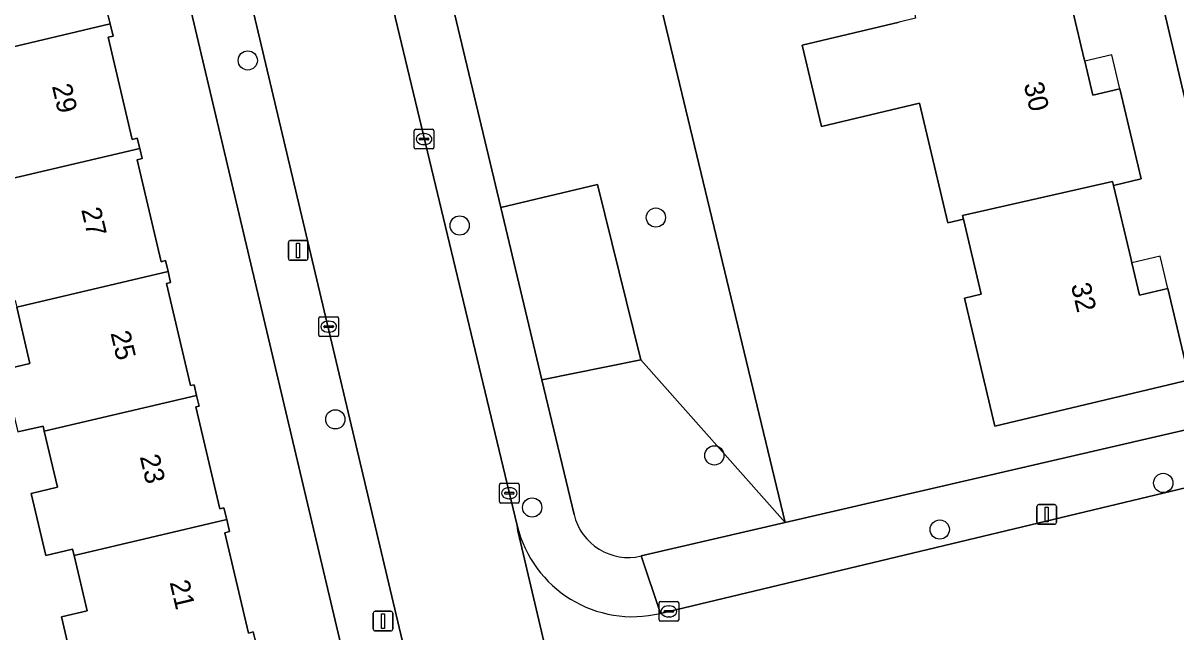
# Model space of a CAD drawing. Extents: x 162026 to 163502, y 387295 to 388169.
# Drawn here: x 163015.7 to 163074.2, y 387704.1 to 387735 of the extents above; entities that cross this region are included whole.
import ezdxf

# ---------------------------------------------------------------- set-up
doc = ezdxf.new("R2010")
doc.units = 0
for name, color, linetype in [('IMGEO_Boom', 7, 'Continuous'), ('IMGEO_Erf', 7, 'Continuous'), ('IMGEO_Groenvoorziening', 7, 'Continuous'), ('IMGEO_Kolk', 7, 'Continuous'), ('IMGEO_Lichtmast', 7, 'Continuous'), ('IMGEO_Pand', 7, 'Continuous'), ('IMGEO_Pand_nummerreeks', 7, 'Continuous'), ('IMGEO_Pand_overbouw', 7, 'Continuous'), ('IMGEO_Rijbaan_lokaal_open', 7, 'Continuous'), ('IMGEO_Voetpad_open', 7, 'Continuous')]:
    doc.layers.add(name, color=color, linetype=linetype)

msp = doc.modelspace()

# ---------------------------------------------------------------- linework, layer by layer
at = {"layer": 'IMGEO_Boom'}
for centre in [(163027.065, 387733.107), (163047.796, 387725.126), (163037.829, 387724.724), (163031.511, 387714.875), (163050.765, 387713.043), (163073.569, 387711.644), (163041.513, 387710.399), (163062.215, 387709.277)]:
    msp.add_circle(centre, 0.489, dxfattribs=at)
at = {"layer": 'IMGEO_Erf'}
for points in [[(163035.937, 387685.9), (163020.781, 387750), (163017.695, 387763.053), (163017.622, 387763.311), (163017.527, 387763.562), (163017.409, 387763.803), (163017.271, 387764.032), (163017.112, 387764.248)], [(163077.782, 387717.954), (163070.839, 387747.422)], [(163045.939, 387744.693), (163054.37, 387709.63), (163075.671, 387714.569)], [(163068.669, 387736.92), (163069.56, 387733.168), (163069.583, 387733.073), (163069.994, 387731.343), (163071.363, 387731.668), (163072.451, 387727.091), (163071.042, 387726.756), (163071.934, 387723.003), (163071.977, 387722.823), (163072.367, 387721.179), (163073.805, 387721.52), (163074.909, 387716.875), (163065.016, 387714.523), (163063.467, 387721.038), (163064.325, 387721.242), (163063.422, 387725.04), (163062.624, 387724.85), (163061.179, 387730.933), (163056.203, 387729.75), (163055.221, 387733.88), (163060.149, 387735.052)], [(163019.93, 387735.577), (163020.075, 387734.96), (163020.219, 387734.347), (163019.97, 387734.288), (163021.193, 387729.096), (163021.455, 387729.158), (163021.577, 387728.642), (163021.698, 387728.126), (163021.442, 387728.066), (163022.661, 387722.884), (163022.884, 387722.936), (163023.014, 387722.382), (163023.144, 387721.829), (163022.929, 387721.778), (163024.151, 387716.588), (163024.335, 387716.631), (163024.462, 387716.09), (163024.589, 387715.551), (163024.424, 387715.512), (163025.643, 387710.337), (163025.857, 387710.387), (163026, 387709.78), (163026.143, 387709.173), (163025.903, 387709.116), (163027.103, 387704.021), (163027.346, 387704.078), (163027.474, 387703.535)], [(163014.638, 387717.39), (163016, 387717.71), (163015.326, 387720.571)], [(163018.334, 387701.728), (163017.602, 387704.835), (163018.9, 387705.14), (163018.239, 387707.952), (163018.16, 387708.286), (163016.805, 387707.967), (163016.064, 387711.113), (163017.396, 387711.426), (163016.727, 387714.268), (163016.664, 387714.536), (163015.381, 387714.235)]]:
    msp.add_lwpolyline(points, dxfattribs=at)
at = {"layer": 'IMGEO_Groenvoorziening'}
for points in [[(163054.37, 387709.63), (163045.939, 387744.693), (163045.567, 387746.24), (163055.319, 387748.558), (163061.385, 387750), (163065.415, 387750.958), (163068.78, 387751.758), (163059.156, 387760.18), (163052.422, 387759.478), (163050.872, 387753.724), (163042.573, 387751.848), (163037.873, 387756.856), (163032.732, 387755.823), (163034.122, 387750), (163035.133, 387745.764), (163039.79, 387747.075), (163042.01, 387738.142), (163037.219, 387737.001), (163039.925, 387725.638), (163044.827, 387726.805), (163047.038, 387717.905)], [(163047.038, 387717.905), (163044.827, 387726.805), (163039.925, 387725.638), (163042.01, 387716.878)]]:
    msp.add_lwpolyline(points, close=True, dxfattribs=at)
msp.add_lwpolyline([(163047.053, 387707.934), (163054.37, 387709.63), (163047.038, 387717.905), (163042.01, 387716.878), (163043.637, 387710.045)], dxfattribs=at)
msp.add_arc((163046.405, 387710.704), 2.845, 193.39776, 283.17225, dxfattribs=at)
at = {"layer": 'IMGEO_Kolk'}
for p, q in [((163035.519, 387728.686), (163035.519, 387729.538)), ((163035.594, 387729.612), (163036.446, 387729.612)), ((163036.52, 387729.538), (163036.52, 387728.686)), ((163035.778, 387729.106), (163035.778, 387729.118)), ((163036.216, 387729.069), (163035.818, 387729.069)), ((163035.821, 387729.155), (163036.219, 387729.155)), ((163036.007, 387729.392), (163036.032, 387729.392)), ((163036.262, 387729.118), (163036.262, 387729.106)), ((163036.446, 387728.612), (163035.594, 387728.612)), ((163036.03, 387728.832), (163036.005, 387728.832)), ((163030.675, 387719.157), (163030.675, 387720.009)), ((163030.75, 387720.083), (163031.602, 387720.083)), ((163030.934, 387719.577), (163030.934, 387719.589)), ((163030.977, 387719.626), (163031.375, 387719.626)), ((163031.163, 387719.863), (163031.188, 387719.863)), ((163031.418, 387719.589), (163031.418, 387719.577)), ((163031.676, 387720.009), (163031.676, 387719.157)), ((163031.602, 387719.083), (163030.75, 387719.083)), ((163031.372, 387719.54), (163030.974, 387719.54)), ((163031.186, 387719.303), (163031.161, 387719.303)), ((163039.851, 387710.699), (163039.851, 387711.551)), ((163039.926, 387711.625), (163040.778, 387711.625)), ((163040.339, 387711.405), (163040.364, 387711.405)), ((163040.852, 387711.551), (163040.852, 387710.699)), ((163040.11, 387711.119), (163040.11, 387711.131)), ((163040.548, 387711.082), (163040.15, 387711.082)), ((163040.153, 387711.168), (163040.551, 387711.168)), ((163040.362, 387710.845), (163040.337, 387710.845)), ((163040.594, 387711.131), (163040.594, 387711.119)), ((163040.778, 387710.625), (163039.926, 387710.625)), ((163047.955, 387704.694), (163047.955, 387705.546)), ((163048.03, 387705.62), (163048.882, 387705.62)), ((163048.956, 387705.546), (163048.956, 387704.694)), ((163048.214, 387705.114), (163048.214, 387705.126)), ((163048.652, 387705.077), (163048.254, 387705.077)), ((163048.257, 387705.163), (163048.655, 387705.163)), ((163048.443, 387705.4), (163048.468, 387705.4)), ((163048.698, 387705.126), (163048.698, 387705.114)), ((163048.882, 387704.62), (163048.03, 387704.62)), ((163048.466, 387704.84), (163048.441, 387704.84))]:
    msp.add_line(p, q, dxfattribs=at)
for points in [[(163035.519, 387728.686), (163035.519, 387729.538)], [(163035.594, 387729.612), (163036.446, 387729.612)], [(163036.52, 387729.538), (163036.52, 387728.686)], [(163036.446, 387728.612), (163035.594, 387728.612)], [(163030.675, 387719.157), (163030.675, 387720.009)], [(163030.75, 387720.083), (163031.602, 387720.083)], [(163031.676, 387720.009), (163031.676, 387719.157)], [(163031.602, 387719.083), (163030.75, 387719.083)], [(163039.851, 387710.699), (163039.851, 387711.551)], [(163039.926, 387711.625), (163040.778, 387711.625)], [(163040.852, 387711.551), (163040.852, 387710.699)], [(163040.778, 387710.625), (163039.926, 387710.625)], [(163047.955, 387704.694), (163047.955, 387705.546)], [(163048.03, 387705.62), (163048.882, 387705.62)], [(163048.956, 387705.546), (163048.956, 387704.694)], [(163048.882, 387704.62), (163048.03, 387704.62)]]:
    msp.add_lwpolyline(points, dxfattribs=at)
for centre, radius, start, end in [((163035.596, 387729.536), 0.0765, 91.55205, 178.44795), ((163035.596, 387729.536), 0.0765, 91.55205, 178.44795), ((163036.444, 387729.536), 0.0765, 1.55205, 88.44795), ((163036.444, 387729.536), 0.0765, 1.55205, 88.44795), ((163035.818, 387729.115), 0.0403, 85.87752, 175.75265), ((163035.815, 387729.105), 0.0366, 178.93798, 274.71019), ((163036.219, 387729.112), 0.043, 264.86636, 352.45326), ((163036.223, 387729.117), 0.0386, 1.73085, 96.63898), ((163035.596, 387728.688), 0.0765, 181.55205, 268.44795), ((163035.596, 387728.688), 0.0765, 181.55205, 268.44795), ((163036.444, 387728.688), 0.0765, 271.55205, 358.44795), ((163036.444, 387728.688), 0.0765, 271.55205, 358.44795), ((163030.752, 387720.007), 0.0765, 91.55205, 178.44795), ((163030.752, 387720.007), 0.0765, 91.55205, 178.44795), ((163030.974, 387719.586), 0.0403, 85.87752, 175.75265), ((163031.379, 387719.588), 0.0386, 1.73085, 96.63898), ((163031.6, 387720.007), 0.0765, 1.55205, 88.44795), ((163031.6, 387720.007), 0.0765, 1.55205, 88.44795), ((163030.752, 387719.159), 0.0765, 181.55205, 268.44795), ((163030.752, 387719.159), 0.0765, 181.55205, 268.44795), ((163030.971, 387719.576), 0.0366, 178.93798, 274.71019), ((163031.375, 387719.583), 0.043, 264.86636, 352.45326), ((163031.6, 387719.159), 0.0765, 271.55205, 358.44795), ((163031.6, 387719.159), 0.0765, 271.55205, 358.44795), ((163039.928, 387711.549), 0.0765, 91.55205, 178.44795), ((163039.928, 387711.549), 0.0765, 91.55205, 178.44795), ((163040.776, 387711.549), 0.0765, 1.55205, 88.44795), ((163040.776, 387711.549), 0.0765, 1.55205, 88.44795), ((163040.15, 387711.128), 0.0403, 85.87752, 175.75265), ((163040.147, 387711.118), 0.0366, 178.93798, 274.71019), ((163040.551, 387711.125), 0.043, 264.86636, 352.45326), ((163040.555, 387711.13), 0.0386, 1.73085, 96.63898), ((163039.928, 387710.701), 0.0765, 181.55205, 268.44795), ((163039.928, 387710.701), 0.0765, 181.55205, 268.44795), ((163040.776, 387710.701), 0.0765, 271.55205, 358.44795), ((163040.776, 387710.701), 0.0765, 271.55205, 358.44795), ((163048.032, 387705.544), 0.0765, 91.55205, 178.44795), ((163048.032, 387705.544), 0.0765, 91.55205, 178.44795), ((163048.88, 387705.544), 0.0765, 1.55205, 88.44795), ((163048.88, 387705.544), 0.0765, 1.55205, 88.44795), ((163048.254, 387705.123), 0.0403, 85.87752, 175.75265), ((163048.251, 387705.113), 0.0366, 178.93798, 274.71019), ((163048.655, 387705.12), 0.043, 264.86636, 352.45326), ((163048.659, 387705.125), 0.0386, 1.73085, 96.63898), ((163048.032, 387704.696), 0.0765, 181.55205, 268.44795), ((163048.032, 387704.696), 0.0765, 181.55205, 268.44795), ((163048.88, 387704.696), 0.0765, 271.55205, 358.44795), ((163048.88, 387704.696), 0.0765, 271.55205, 358.44795)]:
    msp.add_arc(centre, radius, start, end, dxfattribs=at)
for centre, major_axis, ratio, start_param, end_param in [((163036.006, 387729.112), (-0.387, 0.002), 0.722429, 4.712389, 7.853982), ((163036.031, 387729.112), (-0.39, 0.002), 0.717154, 1.570796, 4.712389), ((163031.162, 387719.583), (-0.387, 0.002), 0.722429, 4.712389, 7.853982), ((163031.187, 387719.583), (-0.39, 0.002), 0.717154, 1.570796, 4.712389), ((163040.338, 387711.125), (-0.387, 0.002), 0.722429, 4.712389, 7.853982), ((163040.363, 387711.125), (-0.39, 0.002), 0.717154, 1.570796, 4.712389), ((163048.442, 387705.12), (-0.387, 0.002), 0.722429, 4.712389, 7.853982), ((163048.467, 387705.12), (-0.39, 0.002), 0.717154, 1.570796, 4.712389)]:
    msp.add_ellipse(centre, major_axis=major_axis, ratio=ratio, start_param=start_param, end_param=end_param, dxfattribs=at)
at = {"layer": 'IMGEO_Lichtmast'}
for p, q in [((163029.127, 387723.055), (163029.127, 387723.855)), ((163029.127, 387723.855), (163029.127, 387723.055)), ((163029.227, 387723.955), (163030.017, 387723.955)), ((163030.017, 387723.955), (163029.227, 387723.955)), ((163030.117, 387723.855), (163030.117, 387723.055)), ((163030.117, 387723.055), (163030.117, 387723.855)), ((163030.017, 387722.955), (163029.227, 387722.955)), ((163029.227, 387722.955), (163030.017, 387722.955)), ((163067.153, 387709.644), (163067.153, 387710.444)), ((163067.153, 387710.444), (163067.153, 387709.644)), ((163067.253, 387710.544), (163068.043, 387710.544)), ((163068.043, 387710.544), (163067.253, 387710.544)), ((163068.143, 387710.444), (163068.143, 387709.644)), ((163068.143, 387709.644), (163068.143, 387710.444)), ((163068.043, 387709.544), (163067.253, 387709.544)), ((163067.253, 387709.544), (163068.043, 387709.544)), ((163033.44, 387704.227), (163033.44, 387705.027)), ((163033.44, 387705.027), (163033.44, 387704.227)), ((163033.54, 387705.127), (163034.33, 387705.127)), ((163034.33, 387705.127), (163033.54, 387705.127)), ((163034.43, 387705.027), (163034.43, 387704.227)), ((163034.43, 387704.227), (163034.43, 387705.027)), ((163034.33, 387704.127), (163033.54, 387704.127)), ((163033.54, 387704.127), (163034.33, 387704.127))]:
    msp.add_line(p, q, dxfattribs=at)
for points in [[(163029.547, 387723.83), (163029.697, 387723.83), (163029.697, 387723.08), (163029.547, 387723.08), (163029.547, 387723.83)], [(163067.573, 387710.419), (163067.723, 387710.419), (163067.723, 387709.669), (163067.573, 387709.669), (163067.573, 387710.419)], [(163033.86, 387705.002), (163034.01, 387705.002), (163034.01, 387704.252), (163033.86, 387704.252), (163033.86, 387705.002)]]:
    msp.add_lwpolyline(points, dxfattribs=at)
for centre, start, end in [((163029.227, 387723.855), 90, 180), ((163029.227, 387723.855), 90, 180), ((163030.017, 387723.855), 0, 90), ((163030.017, 387723.855), 360, 90), ((163029.227, 387723.055), 180, 270), ((163029.227, 387723.055), 180, 270), ((163030.017, 387723.055), 270, 0), ((163030.017, 387723.055), 270, 0), ((163067.253, 387710.444), 90, 180), ((163067.253, 387710.444), 90, 180), ((163068.043, 387710.444), 0, 90), ((163068.043, 387710.444), 360, 90), ((163067.253, 387709.644), 180, 270), ((163067.253, 387709.644), 180, 270), ((163068.043, 387709.644), 270, 0), ((163068.043, 387709.644), 270, 0), ((163033.54, 387705.027), 90, 180), ((163033.54, 387705.027), 90, 180), ((163034.33, 387705.027), 0, 90), ((163034.33, 387705.027), 360, 90), ((163033.54, 387704.227), 180, 270), ((163033.54, 387704.227), 180, 270), ((163034.33, 387704.227), 270, 0), ((163034.33, 387704.227), 270, 0)]:
    msp.add_arc(centre, 0.1, start, end, dxfattribs=at)
at = {"layer": 'IMGEO_Pand'}
for points in [[(163020.075, 387734.96), (163019.93, 387735.577), (163019.663, 387735.514), (163018.468, 387740.588), (163018.75, 387740.654), (163018.613, 387741.235), (163010.766, 387739.387), (163011.471, 387736.394), (163010.248, 387736.107), (163010.972, 387733.029), (163012.247, 387733.329), (163012.294, 387733.128)], [(163071.363, 387731.668), (163069.994, 387731.343), (163069.583, 387733.073), (163069.56, 387733.168), (163068.669, 387736.92), (163068.628, 387737.115), (163060.948, 387735.445), (163060.989, 387735.251), (163060.149, 387735.052), (163055.221, 387733.88), (163056.203, 387729.75), (163061.179, 387730.933), (163062.624, 387724.85), (163063.422, 387725.04), (163063.376, 387725.235), (163070.996, 387726.95), (163071.042, 387726.756), (163072.451, 387727.091)], [(163021.577, 387728.642), (163021.455, 387729.158), (163021.193, 387729.096), (163019.97, 387734.288), (163020.219, 387734.347), (163020.075, 387734.96), (163012.294, 387733.128), (163012.986, 387730.193), (163011.711, 387729.892), (163012.435, 387726.816), (163013.767, 387727.13), (163013.84, 387726.819)], [(163023.014, 387722.382), (163022.884, 387722.936), (163022.661, 387722.884), (163021.442, 387728.066), (163021.698, 387728.126), (163021.577, 387728.642), (163013.84, 387726.819), (163014.503, 387724.003), (163013.19, 387723.694), (163013.92, 387720.594), (163015.247, 387720.907), (163015.326, 387720.571)], [(163071.934, 387723.003), (163071.042, 387726.756), (163070.996, 387726.95), (163063.376, 387725.235), (163063.422, 387725.04), (163064.325, 387721.242), (163063.467, 387721.038), (163065.016, 387714.523), (163074.909, 387716.875), (163073.805, 387721.52), (163072.367, 387721.179), (163071.977, 387722.823)], [(163015.326, 387720.571), (163016, 387717.71), (163014.638, 387717.39), (163015.381, 387714.235), (163016.664, 387714.536), (163016.727, 387714.268), (163024.462, 387716.09), (163024.335, 387716.631), (163024.151, 387716.588), (163022.929, 387721.778), (163023.144, 387721.829), (163023.014, 387722.382)], [(163026, 387709.78), (163025.857, 387710.387), (163025.643, 387710.337), (163024.424, 387715.512), (163024.589, 387715.551), (163024.462, 387716.09), (163016.727, 387714.268), (163017.396, 387711.426), (163016.064, 387711.113), (163016.805, 387707.967), (163018.16, 387708.286), (163018.239, 387707.952)], [(163027.474, 387703.535), (163027.346, 387704.078), (163027.103, 387704.021), (163025.903, 387709.116), (163026.143, 387709.173), (163026, 387709.78), (163018.239, 387707.952), (163018.9, 387705.14), (163017.602, 387704.835), (163018.334, 387701.728), (163019.62, 387702.031), (163019.697, 387701.704)]]:
    msp.add_lwpolyline(points, close=True, dxfattribs=at)
at = {"layer": 'IMGEO_Pand_overbouw'}
for points in [[(163070.952, 387733.398), (163069.583, 387733.073), (163069.994, 387731.343), (163071.363, 387731.668)], [(163073.407, 387723.163), (163071.977, 387722.823), (163072.367, 387721.179), (163073.805, 387721.52)]]:
    msp.add_lwpolyline(points, close=True, dxfattribs=at)
at = {"layer": 'IMGEO_Rijbaan_lokaal_open'}
for points in [[(163040.747, 387709.481), (163031.027, 387750), (163027.331, 387765.463)], [(163020.499, 387764.278), (163020.645, 387763.768), (163023.93, 387750), (163039.254, 387685.294)], [(163075.189, 387711.514), (163048.033, 387705.018)], [(163059.489, 387630.259), (163054.169, 387652.759), (163052.819, 387658.467), (163045.16, 387690.86), (163044.905, 387691.698), (163040.781, 387709.218), (163040.747, 387709.481)], [(163040.747, 387709.481), (163040.781, 387709.218), (163044.905, 387691.698), (163045.16, 387690.86)]]:
    msp.add_lwpolyline(points, dxfattribs=at)
msp.add_arc((163046.625, 387710.898), 6.046, 193.55533, 283.46601, dxfattribs=at)
at = {"layer": 'IMGEO_Voetpad_open'}
for points in [[(163043.637, 387710.045), (163042.01, 387716.878), (163039.925, 387725.638), (163037.219, 387737.001), (163035.133, 387745.764), (163034.122, 387750), (163032.732, 387755.823), (163032.37, 387757.338), (163030.262, 387766.146)], [(163027.331, 387765.463), (163031.027, 387750), (163040.747, 387709.481)], [(163017.112, 387764.248), (163017.271, 387764.032), (163017.409, 387763.803), (163017.527, 387763.562), (163017.622, 387763.311), (163017.695, 387763.053), (163020.781, 387750), (163035.937, 387685.9), (163036.385, 387683.982), (163037.359, 387679.596), (163048.355, 387633.26)], [(163117.024, 387750), (163116.279, 387753.187), (163115.112, 387758.014), (163081.633, 387750), (163072.997, 387747.933), (163070.839, 387747.422), (163077.782, 387717.954)], [(163046.876, 387630.853), (163047.132, 387630.898), (163051.868, 387632.035), (163040.421, 387680.369), (163039.957, 387680.253), (163038.774, 387685.174), (163039.254, 387685.294), (163023.93, 387750)], [(163075.671, 387714.569), (163054.37, 387709.63), (163047.053, 387707.934), (163048.033, 387705.018), (163075.189, 387711.514)], [(163048.033, 387705.018), (163047.053, 387707.934)]]:
    msp.add_lwpolyline(points, dxfattribs=at)
for centre, radius, start, end in [((163046.405, 387710.704), 2.845, 193.39776, 283.17225), ((163046.625, 387710.898), 6.046, 193.55533, 283.46601)]:
    msp.add_arc(centre, radius, start, end, dxfattribs=at)

# ---------------------------------------------------------------- texts
at = {"layer": 'IMGEO_Pand_nummerreeks'}
for s, rotation, p in [('29', 283.3397, (163017.112, 387731.803)), ('30', 283.14344, (163066.475, 387731.895)), ('27', 283.3397, (163018.6, 387725.529)), ('32', 283.36117, (163068.873, 387721.693)), ('25', 283.3397, (163020.087, 387719.256)), ('23', 283.3397, (163021.575, 387712.982)), ('21', 283.3397, (163023.09, 387706.598))]:
    msp.add_text(s, height=1, rotation=rotation, dxfattribs=at).set_placement(p)

doc.saveas('drawing.dxf')
